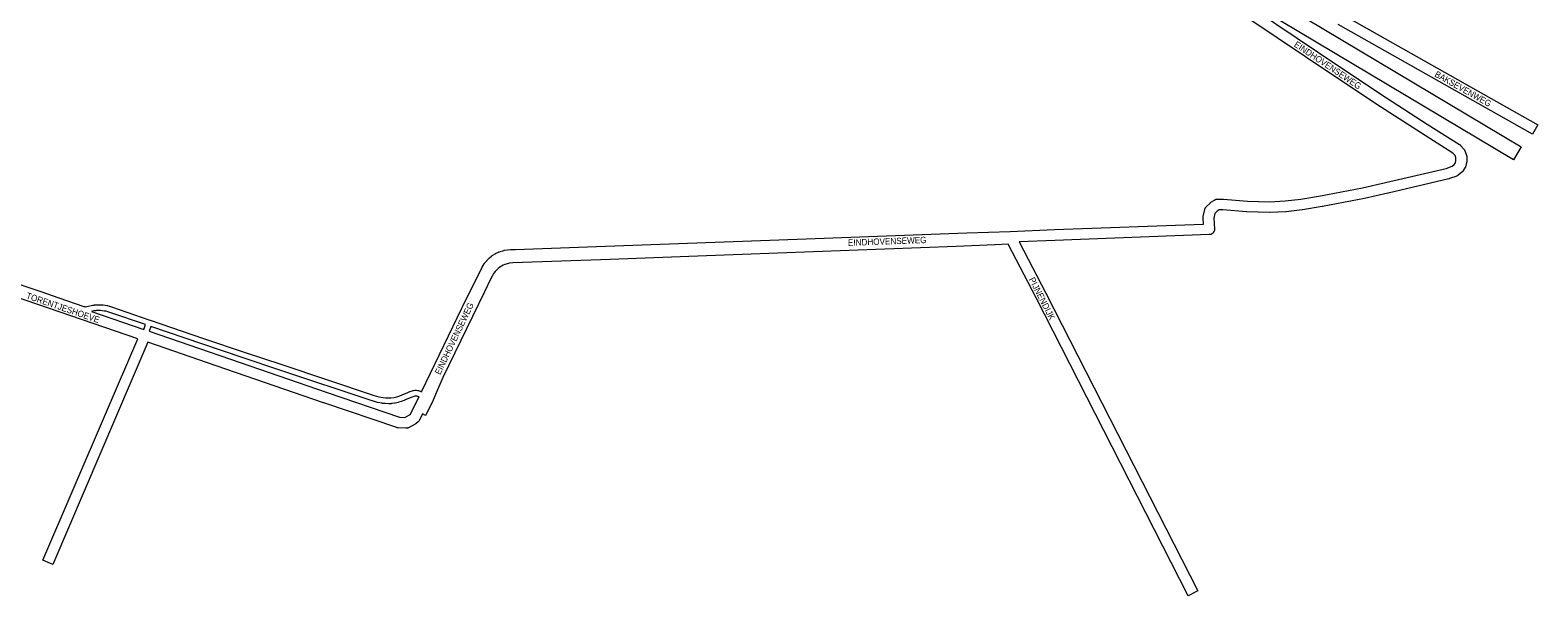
# Paper-space layout 'Layout1' of a CAD drawing. Header units: metres. Extents: x 123097 to 144122, y 392739 to 407589.
# Tile 427 of 510: x 136581 to 138396, y 394810 to 395492. Entities that reach past the tile are written whole.
import ezdxf
from ezdxf.enums import TextEntityAlignment as Align

# ---------------------------------------------------------------- set-up
doc = ezdxf.new("R2010")
doc.units = ezdxf.units.M
doc.header["$MEASUREMENT"] = 0
for name, color, linetype, lineweight in [('gs-anno-wegen algemeen tekst', 7, 'Continuous', 0), ('gs-knt-autosnelweg', 7, 'Continuous', 0), ('gs-knt-fietspaden', 7, 'Continuous', 0), ('gs-knt-wegen algemeen', 7, 'Continuous', 0)]:
    doc.layers.add(name, color=color, linetype=linetype, lineweight=lineweight)
doc.styles.add('Style-Arial', font='arial.ttf')

psp = doc.layouts.get("Layout1")

# ---------------------------------------------------------------- linework, layer by layer
at = {"layer": 'gs-knt-autosnelweg', "color": 7, "linetype": 'Continuous', "flags": 128}
psp.add_lwpolyline([(138008.986, 395570.769), (138375.644, 395351.338, -0.35324771), (138375.648, 395351.326), (138366.403, 395335.879, -0.38575939), (138366.39, 395335.876), (137999.75, 395555.296)], format="xyb", dxfattribs=at)
at = {"layer": 'gs-knt-fietspaden', "color": 7, "linetype": 'Continuous', "flags": 128}
for points in [[(137758.174, 395234.046), (137742.158, 395233.297), (137742.136, 395233.296), (137695.388, 395231.399), (137394.674, 395219.993), (137394.67, 395219.992), (137278.937, 395215.725), (137278.93, 395215.725), (137161.849, 395211.662), (137157.781, 395211.272), (137153.661, 395210.267), (137151.897, 395209.657), (137150.008, 395208.8), (137148.16, 395207.821), (137146.04, 395206.47), (137144.084, 395204.902), (137142.077, 395203.071), (137140.615, 395201.49), (137138.812, 395199.108), (137135.283, 395192.753), (137127.448, 395176.85), (137077.586, 395073.484), (137068.494, 395053.191), (137065.855, 395046.324), (137065.845, 395046.298), (137065.826, 395046.249), (137065.79, 395046.165), (137065.779, 395046.14), (137065.757, 395046.092), (137065.705, 395045.988), (137065.704, 395045.985), (137065.702, 395045.981), (137056.458, 395027.912), (137056.456, 395027.909), (137056.453, 395027.907)], [(136550.573, 395191.783), (136593.342, 395177.039), (136615.167, 395169.449), (136645.428, 395159.143), (136646.384, 395158.94), (136646.389, 395158.939)], [(136646.389, 395158.939), (136647.103, 395158.878), (136648.8, 395159.028), (136655.724, 395160.595), (136655.861, 395160.624), (136656.019, 395160.652), (136656.175, 395160.68), (136656.333, 395160.708), (136656.49, 395160.735), (136656.648, 395160.761), (136656.805, 395160.787), (136656.963, 395160.812), (136657.121, 395160.836), (136657.279, 395160.86), (136657.437, 395160.883), (136657.595, 395160.906), (136657.753, 395160.927), (136657.912, 395160.949), (136658.07, 395160.969), (136658.228, 395160.99), (136658.387, 395161.009), (136658.545, 395161.028), (136658.704, 395161.046), (136658.863, 395161.064), (136659.021, 395161.081), (136659.18, 395161.097), (136659.339, 395161.113), (136659.498, 395161.128), (136659.657, 395161.142), (136659.816, 395161.156), (136659.975, 395161.169), (136660.135, 395161.182), (136660.294, 395161.194), (136660.453, 395161.205), (136660.612, 395161.216), (136660.772, 395161.226), (136660.931, 395161.236), (136661.091, 395161.245), (136661.25, 395161.253), (136661.41, 395161.261), (136661.569, 395161.268), (136661.729, 395161.274), (136661.888, 395161.28), (136662.048, 395161.285), (136662.207, 395161.29), (136662.367, 395161.293), (136662.526, 395161.297), (136662.687, 395161.299), (136662.846, 395161.301), (136663.006, 395161.303), (136663.165, 395161.304), (136663.325, 395161.304), (136663.485, 395161.303), (136663.645, 395161.302), (136663.804, 395161.3), (136663.964, 395161.298), (136664.123, 395161.295), (136664.283, 395161.292), (136664.442, 395161.287), (136664.603, 395161.283), (136664.762, 395161.277), (136664.922, 395161.271), (136665.081, 395161.264), (136665.241, 395161.257), (136665.4, 395161.249), (136665.56, 395161.24), (136665.719, 395161.231), (136665.878, 395161.221), (136666.037, 395161.211), (136666.122, 395161.204), (136668.211, 395161.012), (136668.375, 395160.993), (136670.986, 395160.628), (136671.138, 395160.604), (136673.334, 395160.198), (136673.443, 395160.176), (136673.551, 395160.15), (136675.9, 395159.56), (136675.988, 395159.537), (136676.075, 395159.511), (136678.489, 395158.77), (136678.602, 395158.734), (136724.908, 395142.778)], [(136717.35, 395131.521), (136719.321, 395137.279), (136676.372, 395152.077), (136674.102, 395152.774), (136671.949, 395153.315), (136669.938, 395153.686), (136667.485, 395154.029), (136665.523, 395154.21), (136665.393, 395154.218), (136665.263, 395154.226), (136665.132, 395154.233), (136665.002, 395154.24), (136664.871, 395154.247), (136664.741, 395154.253), (136664.61, 395154.258), (136664.48, 395154.263), (136664.349, 395154.267), (136664.219, 395154.271), (136664.089, 395154.274), (136663.958, 395154.277), (136663.828, 395154.28), (136663.697, 395154.281), (136663.566, 395154.283), (136663.436, 395154.284), (136663.305, 395154.284), (136663.175, 395154.284), (136663.044, 395154.283), (136662.914, 395154.282), (136662.783, 395154.28), (136662.653, 395154.278), (136662.522, 395154.275), (136662.392, 395154.272), (136662.261, 395154.268), (136662.131, 395154.264), (136662, 395154.259), (136661.87, 395154.254), (136661.739, 395154.249), (136661.609, 395154.242), (136661.479, 395154.236), (136661.349, 395154.228), (136661.218, 395154.221), (136661.088, 395154.212), (136660.958, 395154.204), (136660.828, 395154.194), (136660.697, 395154.185), (136660.567, 395154.174), (136660.437, 395154.164), (136660.307, 395154.152), (136660.177, 395154.141), (136660.047, 395154.129), (136659.917, 395154.116), (136659.787, 395154.103), (136659.657, 395154.089), (136659.528, 395154.075), (136659.398, 395154.06), (136659.269, 395154.045), (136659.139, 395154.029), (136659.009, 395154.013), (136658.88, 395153.996), (136658.751, 395153.979), (136658.621, 395153.961), (136658.492, 395153.943), (136658.362, 395153.924), (136658.234, 395153.905), (136658.104, 395153.885), (136657.976, 395153.865), (136657.847, 395153.844), (136657.718, 395153.823), (136657.589, 395153.801), (136657.461, 395153.779), (136657.332, 395153.756), (136657.204, 395153.733), (136654.487, 395153.118)], [(136725.961, 395135), (136723.987, 395129.234)], [(136724.908, 395142.778), (136724.912, 395142.777), (136724.916, 395142.775)], [(136724.908, 395142.778), (136724.912, 395142.777), (136724.916, 395142.775)], [(136724.916, 395142.775), (136789.443, 395120.713), (136839.324, 395103.856), (136882.388, 395089.552), (136994.706, 395052.047), (137000.41, 395050.42), (137005.524, 395049.396)], [(137048.784, 395050.108), (137048.086, 395050.428), (137046.73, 395050.951), (137046.234, 395051.057), (137045.112, 395051.193), (137044.434, 395051.193), (137043.538, 395051.067), (137042.593, 395050.795), (137040.432, 395050.022), (137038.033, 395049.059), (137031.24, 395046.098), (137031.157, 395046.063), (137031.072, 395046.03), (137028.114, 395044.919), (137028.019, 395044.885), (137027.922, 395044.853), (137024.18, 395043.69), (137024.086, 395043.662), (137023.992, 395043.637), (137020.184, 395042.682), (137020.054, 395042.653), (137019.924, 395042.628), (137019.792, 395042.608), (137015.791, 395042.076), (137015.659, 395042.062), (137015.527, 395042.052), (137012.685, 395041.892), (137012.561, 395041.887), (137012.437, 395041.886), (137012.312, 395041.89), (137008.55, 395042.079), (137008.413, 395042.089), (137004.708, 395042.421), (137004.582, 395042.435), (137004.456, 395042.453), (137004.332, 395042.475), (136998.894, 395043.564), (136998.756, 395043.595), (136998.621, 395043.631), (136992.705, 395045.318), (136992.556, 395045.364), (136880.167, 395082.893), (136837.103, 395097.197), (136837.085, 395097.203), (136787.189, 395114.065), (136787.178, 395114.069), (136725.961, 395135)], [(137005.524, 395049.396), (137008.968, 395049.087), (137008.971, 395049.087), (137008.974, 395049.087), (137012.477, 395048.911), (137014.999, 395049.053), (137018.67, 395049.54), (137022.19, 395050.423), (137025.741, 395051.527), (137028.519, 395052.57), (137035.276, 395055.515), (137035.37, 395055.554), (137037.878, 395056.561), (137038.003, 395056.609), (137040.333, 395057.443), (137040.44, 395057.479), (137040.547, 395057.512), (137041.837, 395057.882), (137041.994, 395057.923), (137042.154, 395057.957), (137042.314, 395057.984), (137043.697, 395058.179), (137043.859, 395058.198), (137044.023, 395058.209), (137044.187, 395058.213), (137045.324, 395058.213), (137045.465, 395058.21), (137045.606, 395058.202), (137045.745, 395058.188), (137047.234, 395058.008), (137047.39, 395057.985), (137047.545, 395057.956), (137048.468, 395057.759), (137048.603, 395057.727), (137048.737, 395057.69), (137048.869, 395057.648), (137049, 395057.6), (137050.714, 395056.938), (137050.812, 395056.899), (137050.909, 395056.856), (137051.81, 395056.444)], [(137056.453, 395027.907), (137056.449, 395027.907), (137056.446, 395027.908), (137053.114, 395029.613)]]:
    psp.add_lwpolyline(points, dxfattribs=at)
at = {"layer": 'gs-knt-wegen algemeen', "color": 7, "linetype": 'Continuous', "flags": 128}
for points in [[(138053.37, 395517.63), (138158.467, 395447.118), (138213.404, 395410.451), (138262.512, 395378.991), (138301.202, 395354.497), (138301.463, 395354.323), (138301.715, 395354.137), (138301.958, 395353.938), (138302.191, 395353.728), (138302.414, 395353.508), (138302.626, 395353.276), (138306.696, 395348.61), (138306.889, 395348.379), (138307.07, 395348.139), (138307.241, 395347.89), (138307.4, 395347.634), (138307.546, 395347.371), (138307.681, 395347.102), (138307.803, 395346.827), (138307.912, 395346.546), (138309.692, 395341.626), (138309.782, 395341.358), (138309.861, 395341.087), (138309.927, 395340.812), (138309.982, 395340.535), (138310.025, 395340.256), (138310.055, 395339.975), (138310.074, 395339.693), (138310.08, 395339.411), (138310.08, 395334.321), (138310.073, 395334.019), (138310.052, 395333.718), (138310.017, 395333.418), (138309.968, 395333.12), (138309.906, 395332.825), (138308.804, 395328.159), (138308.731, 395327.878), (138308.646, 395327.602), (138308.548, 395327.329), (138308.439, 395327.061), (138308.317, 395326.798), (138308.184, 395326.54), (138308.04, 395326.289), (138307.885, 395326.045), (138305.341, 395322.227), (138305.182, 395322), (138305.014, 395321.78), (138304.837, 395321.567), (138304.651, 395321.362), (138304.456, 395321.165), (138304.253, 395320.976), (138304.042, 395320.796), (138299.888, 395317.403), (138299.636, 395317.207), (138299.375, 395317.024), (138299.105, 395316.854), (138298.828, 395316.698), (138298.542, 395316.555), (138298.251, 395316.426), (138297.953, 395316.312), (138289.134, 395313.173), (138288.906, 395313.096), (138288.675, 395313.029), (138288.442, 395312.969), (138215.269, 395295.748), (138215.235, 395295.74), (138187.169, 395289.293), (138186.946, 395289.246), (138136.411, 395279.49), (138136.178, 395279.449), (138112.181, 395275.717), (138111.981, 395275.689), (138092.712, 395273.302), (138092.483, 395273.278), (138092.253, 395273.262), (138073.027, 395272.255), (138072.755, 395272.246), (138072.483, 395272.249), (138045.35, 395273.098), (138045.186, 395273.105), (138045.021, 395273.117), (138016.373, 395275.47), (138011.866, 395275.47), (138009.735, 395274.09), (138006.97, 395271.324), (138005.64, 395265.48), (138006.364, 395252.558), (138006.374, 395252.245), (138006.369, 395251.931), (138006.348, 395251.618), (138006.313, 395251.307), (138006.263, 395250.997), (138006.198, 395250.691), (138006.118, 395250.388), (138006.024, 395250.089), (138005.916, 395249.794), (138005.793, 395249.506), (138005.657, 395249.224), (138005.507, 395248.948), (138005.344, 395248.68), (138005.169, 395248.421), (138004.981, 395248.169), (138004.781, 395247.928), (138004.57, 395247.696), (138004.348, 395247.475), (138004.116, 395247.264), (138003.873, 395247.065), (138003.622, 395246.878), (138003.362, 395246.703), (138003.093, 395246.541), (138002.817, 395246.392), (138002.535, 395246.257), (138002.246, 395246.135), (138001.951, 395246.028), (138001.652, 395245.934), (138001.349, 395245.856), (138001.042, 395245.791), (138000.732, 395245.742), (138000.421, 395245.708), (138000.108, 395245.689), (137814.111, 395238.723), (137771.31, 395236.997)], [(137051.81, 395056.444), (137105.88, 395168.735), (137105.926, 395168.83), (137124.718, 395206.286), (137124.814, 395206.47), (137124.916, 395206.651), (137127.122, 395210.427), (137127.273, 395210.672), (137127.434, 395210.91), (137127.606, 395211.141), (137127.787, 395211.364), (137130.249, 395214.254), (137130.4, 395214.424), (137132.88, 395217.137), (137133.063, 395217.33), (137133.254, 395217.514), (137133.452, 395217.691), (137133.657, 395217.859), (137136.388, 395220.01), (137136.56, 395220.141), (137136.737, 395220.267), (137136.918, 395220.386), (137141.128, 395223.069), (137141.341, 395223.198), (137141.559, 395223.32), (137141.781, 395223.433), (137144.487, 395224.748), (137144.729, 395224.86), (137144.975, 395224.961), (137145.226, 395225.053), (137145.48, 395225.134), (137150.692, 395226.681), (137150.968, 395226.756), (137151.248, 395226.82), (137151.529, 395226.87), (137151.813, 395226.909), (137158.907, 395227.71), (137159.208, 395227.737), (137159.509, 395227.75), (137164.718, 395227.852), (137262.612, 395231.24), (137514.902, 395240.753), (137514.906, 395240.753), (137708.257, 395247.928), (137708.291, 395247.93), (137760.584, 395249.595), (137813.596, 395251.733), (137813.614, 395251.733), (137992.993, 395258.451), (137992.589, 395265.667), (137992.579, 395265.97), (137992.584, 395266.274), (137992.602, 395266.577), (137992.634, 395266.878), (137992.681, 395267.178), (137992.741, 395267.476), (137994.691, 395276.044), (137994.766, 395276.339), (137994.854, 395276.63), (137994.956, 395276.917), (137995.071, 395277.199), (137995.199, 395277.476), (137995.34, 395277.746), (137995.493, 395278.009), (137995.659, 395278.264), (137995.836, 395278.512), (137996.025, 395278.751), (137996.225, 395278.981), (137996.435, 395279.201), (138001.014, 395283.782), (138001.212, 395283.972), (138001.418, 395284.154), (138001.632, 395284.327), (138001.852, 395284.49), (138002.079, 395284.644), (138006.404, 395287.444), (138006.669, 395287.608), (138006.942, 395287.758), (138007.222, 395287.895), (138007.509, 395288.018), (138007.8, 395288.128), (138008.097, 395288.223), (138008.398, 395288.304), (138008.703, 395288.371), (138009.01, 395288.423), (138009.319, 395288.46), (138009.63, 395288.482), (138009.942, 395288.49), (138016.64, 395288.49), (138016.907, 395288.484), (138017.173, 395288.468), (138045.922, 395286.107), (138072.618, 395285.271), (138091.341, 395286.252), (138110.28, 395288.598), (138134.059, 395292.296), (138184.366, 395302.008), (138212.304, 395308.426), (138285.108, 395325.56), (138292.525, 395328.2), (138295.049, 395330.262), (138296.401, 395332.291), (138297.06, 395335.079), (138297.06, 395338.27), (138296.083, 395340.97), (138293.437, 395344.004), (138255.533, 395368), (138255.503, 395368.018), (138206.329, 395399.52), (138206.227, 395399.587), (138151.232, 395436.293), (138151.219, 395436.302), (138046.448, 395506.596)], [(136654.487, 395153.118), (136717.35, 395131.521)], [(136723.987, 395129.234), (136808.793, 395099.911), (136938.181, 395055.396), (137025.235, 395025.902), (137031.759, 395025.486), (137037.399, 395028.502), (137038.376, 395029.335), (137047.063, 395046.476), (137048.784, 395050.108)], [(137053.114, 395029.613), (137049.4, 395022.285), (137049.265, 395022.033), (137049.119, 395021.787), (137048.962, 395021.547), (137048.795, 395021.315), (137048.618, 395021.09), (137048.432, 395020.873), (137048.236, 395020.664), (137048.031, 395020.465), (137047.817, 395020.274), (137045.312, 395018.138), (137045.095, 395017.961), (137044.871, 395017.794), (137044.639, 395017.636), (137044.402, 395017.488), (137044.158, 395017.351), (137036.264, 395013.13), (137035.995, 395012.994), (137035.721, 395012.871), (137035.441, 395012.761), (137035.156, 395012.664), (137034.867, 395012.58), (137034.574, 395012.509), (137034.279, 395012.452), (137033.981, 395012.409), (137033.682, 395012.379), (137033.381, 395012.364), (137033.08, 395012.362), (137032.78, 395012.374), (137023.546, 395012.963), (137023.262, 395012.988), (137022.979, 395013.024), (137022.698, 395013.074), (137022.42, 395013.135), (137022.144, 395013.209), (137021.872, 395013.294), (136933.989, 395043.069), (136933.96, 395043.079), (136804.552, 395087.601), (136804.543, 395087.604), (136722.457, 395115.987)]]:
    psp.add_lwpolyline(points, dxfattribs=at)
for points in [[(138161.509, 395510.123), (138395.646, 395377.974, -0.37129123), (138395.65, 395377.961), (138389.259, 395366.639, -0.37129063), (138389.247, 395366.635), (138155.08, 395498.801)], [(136722.457, 395115.987), (136607.906, 394848.403, -0.38473523), (136607.894, 394848.399), (136595.942, 394853.515, -0.38473349), (136595.937, 394853.528), (136710.115, 395120.24), (136549.135, 395175.546), (136549.034, 395175.582), (136522.454, 395185.206), (136522.168, 395185.317), (136521.888, 395185.441), (136510.943, 395190.614), (136510.689, 395190.741), (136510.44, 395190.88), (136510.198, 395191.028), (136493.961, 395201.495), (136493.714, 395201.662), (136493.475, 395201.841), (136433.501, 395248.786), (136425.335, 395255.005)], [(137974.713, 394810.466, -0.3688536), (137974.701, 394810.47), (137791.697, 395169.404), (137758.174, 395234.046)], [(137771.31, 395236.997), (137803.265, 395175.378), (137803.286, 395175.338), (137986.3, 394816.384, -0.3688534), (137986.296, 394816.372), (137974.713, 394810.466)]]:
    psp.add_lwpolyline(points, format="xyb", dxfattribs=at)

# ---------------------------------------------------------------- texts
at = {"layer": 'gs-anno-wegen algemeen tekst', "color": 7, "linetype": 'Continuous', "style": 'Style-Arial', "width": 0.909091}
for s, rotation, p in [('EINDHOVENSEWEG', 326.141438, (138142.747, 395449.825)), ('BAKSEVENWEG', 330.5593, (138305.616, 395421.313))]:
    psp.add_text(s, height=7.7, rotation=rotation, dxfattribs=at).set_placement(p, align=Align.MIDDLE_CENTER)
at = {"layer": 'gs-anno-wegen algemeen tekst', "color": 7, "style": 'Style-Arial', "width": 0.909091}
for s, rotation, p in [('EINDHOVENSEWEG', 2.0802, (137612.411, 395237.714)), ('PIJNENDIJK', 296.972097, (137798.769, 395168.654)), ('TORENTJESHOEVE', 341.085989, (136620.06, 395157.643)), ('EINDHOVENSEWEG', 64.5214, (137091.195, 395120.574))]:
    psp.add_text(s, height=7.7, rotation=rotation, dxfattribs=at).set_placement(p, align=Align.MIDDLE_CENTER)

doc.saveas('drawing.dxf')
